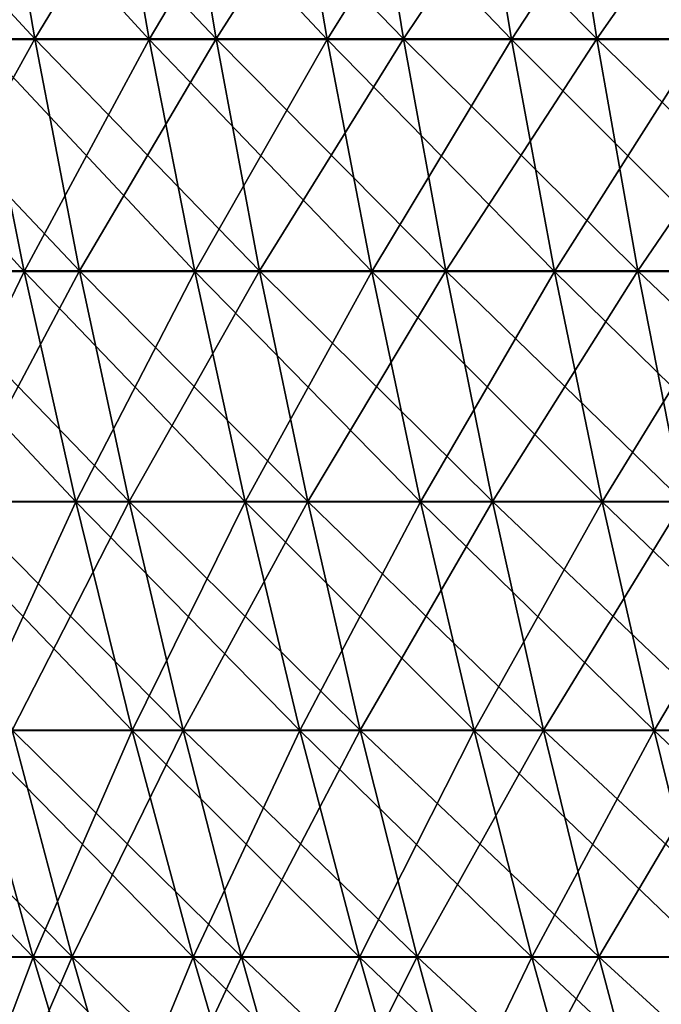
# Model space of a CAD drawing. Header units: millimetres. Extents: x -125 to 125, y -45 to 4025.
# Tile 379 of 656: x -92.5 to -83.73, y 3982.58 to 3996.05. Entities that reach past the tile are written whole.
import ezdxf

# ---------------------------------------------------------------- set-up
doc = ezdxf.new("R2010")
doc.units = ezdxf.units.MM
doc.header["$LTSCALE"] = 6.999206
for name, color, linetype in [('21', 7, 'CONTINUOUS'), ('22', 7, 'CONTINUOUS'), ('23', 7, 'CONTINUOUS'), ('24', 7, 'CONTINUOUS')]:
    doc.layers.add(name, color=color, linetype=linetype)

msp = doc.modelspace()

# ---------------------------------------------------------------- linework, layer by layer
at = {"layer": '21', "color": 7, "linetype": 'CONTINUOUS'}
for points in [[(-94.688, 3995.788, 76.195), (-92.297, 3995.788, 79.075), (-95.252, 3998.983, 76.649), (-94.688, 3995.788, 76.195)], [(-95.252, 3998.983, 76.649), (-92.297, 3995.788, 79.075), (-92.847, 3998.983, 79.546), (-95.252, 3998.983, 76.649)], [(-92.297, 3995.788, 79.075), (-89.818, 3995.788, 81.88), (-92.847, 3998.983, 79.546), (-92.297, 3995.788, 79.075)], [(-92.847, 3998.983, 79.546), (-89.818, 3995.788, 81.88), (-90.353, 3998.983, 82.368), (-92.847, 3998.983, 79.546)], [(-89.818, 3995.788, 81.88), (-87.254, 3995.788, 84.607), (-90.353, 3998.983, 82.368), (-89.818, 3995.788, 81.88)], [(-90.353, 3998.983, 82.368), (-87.254, 3995.788, 84.607), (-87.774, 3998.983, 85.111), (-90.353, 3998.983, 82.368)], [(-87.254, 3995.788, 84.607), (-84.607, 3995.788, 87.254), (-87.774, 3998.983, 85.111), (-87.254, 3995.788, 84.607)], [(-87.774, 3998.983, 85.111), (-84.607, 3995.788, 87.254), (-85.111, 3998.983, 87.774), (-87.774, 3998.983, 85.111)], [(-84.607, 3995.788, 87.254), (-81.88, 3995.788, 89.818), (-85.111, 3998.983, 87.774), (-84.607, 3995.788, 87.254)], [(-85.111, 3998.983, 87.774), (-81.88, 3995.788, 89.818), (-82.368, 3998.983, 90.353), (-85.111, 3998.983, 87.774)], [(-94.059, 3992.612, 75.689), (-91.684, 3992.612, 78.55), (-94.688, 3995.788, 76.195), (-94.059, 3992.612, 75.689)], [(-94.688, 3995.788, 76.195), (-91.684, 3992.612, 78.55), (-92.297, 3995.788, 79.075), (-94.688, 3995.788, 76.195)], [(-91.684, 3992.612, 78.55), (-89.221, 3992.612, 81.336), (-92.297, 3995.788, 79.075), (-91.684, 3992.612, 78.55)], [(-92.297, 3995.788, 79.075), (-89.221, 3992.612, 81.336), (-89.818, 3995.788, 81.88), (-92.297, 3995.788, 79.075)], [(-89.221, 3992.612, 81.336), (-86.674, 3992.612, 84.045), (-89.818, 3995.788, 81.88), (-89.221, 3992.612, 81.336)], [(-89.818, 3995.788, 81.88), (-86.674, 3992.612, 84.045), (-87.254, 3995.788, 84.607), (-89.818, 3995.788, 81.88)], [(-86.674, 3992.612, 84.045), (-84.045, 3992.612, 86.674), (-87.254, 3995.788, 84.607), (-86.674, 3992.612, 84.045)], [(-87.254, 3995.788, 84.607), (-84.045, 3992.612, 86.674), (-84.607, 3995.788, 87.254), (-87.254, 3995.788, 84.607)], [(-84.045, 3992.612, 86.674), (-81.336, 3992.612, 89.221), (-84.607, 3995.788, 87.254), (-84.045, 3992.612, 86.674)], [(-84.607, 3995.788, 87.254), (-81.336, 3992.612, 89.221), (-81.88, 3995.788, 89.818), (-84.607, 3995.788, 87.254)], [(-93.366, 3989.459, 75.131), (-91.008, 3989.459, 77.971), (-94.059, 3992.612, 75.689), (-93.366, 3989.459, 75.131)], [(-94.059, 3992.612, 75.689), (-91.008, 3989.459, 77.971), (-91.684, 3992.612, 78.55), (-94.059, 3992.612, 75.689)], [(-91.008, 3989.459, 77.971), (-88.563, 3989.459, 80.736), (-91.684, 3992.612, 78.55), (-91.008, 3989.459, 77.971)], [(-91.684, 3992.612, 78.55), (-88.563, 3989.459, 80.736), (-89.221, 3992.612, 81.336), (-91.684, 3992.612, 78.55)], [(-88.563, 3989.459, 80.736), (-86.035, 3989.459, 83.425), (-89.221, 3992.612, 81.336), (-88.563, 3989.459, 80.736)], [(-89.221, 3992.612, 81.336), (-86.035, 3989.459, 83.425), (-86.674, 3992.612, 84.045), (-89.221, 3992.612, 81.336)], [(-86.035, 3989.459, 83.425), (-83.425, 3989.459, 86.035), (-86.674, 3992.612, 84.045), (-86.035, 3989.459, 83.425)], [(-86.674, 3992.612, 84.045), (-83.425, 3989.459, 86.035), (-84.045, 3992.612, 86.674), (-86.674, 3992.612, 84.045)], [(-83.425, 3989.459, 86.035), (-80.736, 3989.459, 88.563), (-84.045, 3992.612, 86.674), (-83.425, 3989.459, 86.035)], [(-84.045, 3992.612, 86.674), (-80.736, 3989.459, 88.563), (-81.336, 3992.612, 89.221), (-84.045, 3992.612, 86.674)], [(-92.608, 3986.33, 74.521), (-90.269, 3986.33, 77.338), (-93.366, 3989.459, 75.131), (-92.608, 3986.33, 74.521)], [(-93.366, 3989.459, 75.131), (-90.269, 3986.33, 77.338), (-91.008, 3989.459, 77.971), (-93.366, 3989.459, 75.131)], [(-90.269, 3986.33, 77.338), (-87.845, 3986.33, 80.081), (-91.008, 3989.459, 77.971), (-90.269, 3986.33, 77.338)], [(-91.008, 3989.459, 77.971), (-87.845, 3986.33, 80.081), (-88.563, 3989.459, 80.736), (-91.008, 3989.459, 77.971)], [(-87.845, 3986.33, 80.081), (-85.337, 3986.33, 82.748), (-88.563, 3989.459, 80.736), (-87.845, 3986.33, 80.081)], [(-88.563, 3989.459, 80.736), (-85.337, 3986.33, 82.748), (-86.035, 3989.459, 83.425), (-88.563, 3989.459, 80.736)], [(-85.337, 3986.33, 82.748), (-82.748, 3986.33, 85.337), (-86.035, 3989.459, 83.425), (-85.337, 3986.33, 82.748)], [(-86.035, 3989.459, 83.425), (-82.748, 3986.33, 85.337), (-83.425, 3989.459, 86.035), (-86.035, 3989.459, 83.425)], [(-94.018, 3983.228, 70.999), (-91.787, 3983.228, 73.86), (-94.859, 3986.33, 71.634), (-94.018, 3983.228, 70.999)], [(-94.859, 3986.33, 71.634), (-91.787, 3983.228, 73.86), (-92.608, 3986.33, 74.521), (-94.859, 3986.33, 71.634)], [(-91.787, 3983.228, 73.86), (-89.468, 3983.228, 76.652), (-92.608, 3986.33, 74.521), (-91.787, 3983.228, 73.86)], [(-92.608, 3986.33, 74.521), (-89.468, 3983.228, 76.652), (-90.269, 3986.33, 77.338), (-92.608, 3986.33, 74.521)], [(-89.468, 3983.228, 76.652), (-87.066, 3983.228, 79.371), (-90.269, 3986.33, 77.338), (-89.468, 3983.228, 76.652)], [(-90.269, 3986.33, 77.338), (-87.066, 3983.228, 79.371), (-87.845, 3986.33, 80.081), (-90.269, 3986.33, 77.338)], [(-87.066, 3983.228, 79.371), (-84.58, 3983.228, 82.014), (-87.845, 3986.33, 80.081), (-87.066, 3983.228, 79.371)], [(-87.845, 3986.33, 80.081), (-84.58, 3983.228, 82.014), (-85.337, 3986.33, 82.748), (-87.845, 3986.33, 80.081)], [(-84.58, 3983.228, 82.014), (-82.014, 3983.228, 84.58), (-85.337, 3986.33, 82.748), (-84.58, 3983.228, 82.014)], [(-85.337, 3986.33, 82.748), (-82.014, 3983.228, 84.58), (-82.748, 3986.33, 85.337), (-85.337, 3986.33, 82.748)], [(-93.112, 3980.155, 70.315), (-90.902, 3980.155, 73.149), (-94.018, 3983.228, 70.999), (-93.112, 3980.155, 70.315)], [(-94.018, 3983.228, 70.999), (-90.902, 3980.155, 73.149), (-91.787, 3983.228, 73.86), (-94.018, 3983.228, 70.999)], [(-90.902, 3980.155, 73.149), (-88.606, 3980.155, 75.913), (-91.787, 3983.228, 73.86), (-90.902, 3980.155, 73.149)], [(-91.787, 3983.228, 73.86), (-88.606, 3980.155, 75.913), (-89.468, 3983.228, 76.652), (-91.787, 3983.228, 73.86)], [(-88.606, 3980.155, 75.913), (-86.227, 3980.155, 78.606), (-89.468, 3983.228, 76.652), (-88.606, 3980.155, 75.913)], [(-89.468, 3983.228, 76.652), (-86.227, 3980.155, 78.606), (-87.066, 3983.228, 79.371), (-89.468, 3983.228, 76.652)], [(-86.227, 3980.155, 78.606), (-83.765, 3980.155, 81.224), (-87.066, 3983.228, 79.371), (-86.227, 3980.155, 78.606)], [(-87.066, 3983.228, 79.371), (-83.765, 3980.155, 81.224), (-84.58, 3983.228, 82.014), (-87.066, 3983.228, 79.371)], [(-83.765, 3980.155, 81.224), (-81.224, 3980.155, 83.765), (-84.58, 3983.228, 82.014), (-83.765, 3980.155, 81.224)], [(-84.58, 3983.228, 82.014), (-81.224, 3980.155, 83.765), (-82.014, 3983.228, 84.58), (-84.58, 3983.228, 82.014)]]:
    msp.add_3dface(points, dxfattribs=at)
at = {"layer": '22', "color": 7, "linetype": 'CONTINUOUS'}
for points in [[(-92.297, 3995.788, -79.075), (-94.688, 3995.788, -76.195), (-92.847, 3998.983, -79.546), (-92.297, 3995.788, -79.075)], [(-90.353, 3998.983, -82.368), (-92.297, 3995.788, -79.075), (-92.847, 3998.983, -79.546), (-90.353, 3998.983, -82.368)], [(-89.818, 3995.788, -81.88), (-92.297, 3995.788, -79.075), (-90.353, 3998.983, -82.368), (-89.818, 3995.788, -81.88)], [(-87.774, 3998.983, -85.111), (-89.818, 3995.788, -81.88), (-90.353, 3998.983, -82.368), (-87.774, 3998.983, -85.111)], [(-87.254, 3995.788, -84.607), (-89.818, 3995.788, -81.88), (-87.774, 3998.983, -85.111), (-87.254, 3995.788, -84.607)], [(-85.111, 3998.983, -87.774), (-87.254, 3995.788, -84.607), (-87.774, 3998.983, -85.111), (-85.111, 3998.983, -87.774)], [(-84.607, 3995.788, -87.254), (-87.254, 3995.788, -84.607), (-85.111, 3998.983, -87.774), (-84.607, 3995.788, -87.254)], [(-82.368, 3998.983, -90.353), (-84.607, 3995.788, -87.254), (-85.111, 3998.983, -87.774), (-82.368, 3998.983, -90.353)], [(-81.88, 3995.788, -89.818), (-84.607, 3995.788, -87.254), (-82.368, 3998.983, -90.353), (-81.88, 3995.788, -89.818)], [(-92.297, 3995.788, -79.075), (-94.059, 3992.612, -75.689), (-94.688, 3995.788, -76.195), (-92.297, 3995.788, -79.075)], [(-91.684, 3992.612, -78.55), (-94.059, 3992.612, -75.689), (-92.297, 3995.788, -79.075), (-91.684, 3992.612, -78.55)], [(-89.818, 3995.788, -81.88), (-91.684, 3992.612, -78.55), (-92.297, 3995.788, -79.075), (-89.818, 3995.788, -81.88)], [(-89.221, 3992.612, -81.336), (-91.684, 3992.612, -78.55), (-89.818, 3995.788, -81.88), (-89.221, 3992.612, -81.336)], [(-87.254, 3995.788, -84.607), (-89.221, 3992.612, -81.336), (-89.818, 3995.788, -81.88), (-87.254, 3995.788, -84.607)], [(-86.674, 3992.612, -84.045), (-89.221, 3992.612, -81.336), (-87.254, 3995.788, -84.607), (-86.674, 3992.612, -84.045)], [(-84.607, 3995.788, -87.254), (-86.674, 3992.612, -84.045), (-87.254, 3995.788, -84.607), (-84.607, 3995.788, -87.254)], [(-84.045, 3992.612, -86.674), (-86.674, 3992.612, -84.045), (-84.607, 3995.788, -87.254), (-84.045, 3992.612, -86.674)], [(-81.88, 3995.788, -89.818), (-84.045, 3992.612, -86.674), (-84.607, 3995.788, -87.254), (-81.88, 3995.788, -89.818)], [(-81.336, 3992.612, -89.221), (-84.045, 3992.612, -86.674), (-81.88, 3995.788, -89.818), (-81.336, 3992.612, -89.221)], [(-91.684, 3992.612, -78.55), (-93.366, 3989.459, -75.131), (-94.059, 3992.612, -75.689), (-91.684, 3992.612, -78.55)], [(-91.008, 3989.459, -77.971), (-93.366, 3989.459, -75.131), (-91.684, 3992.612, -78.55), (-91.008, 3989.459, -77.971)], [(-89.221, 3992.612, -81.336), (-91.008, 3989.459, -77.971), (-91.684, 3992.612, -78.55), (-89.221, 3992.612, -81.336)], [(-88.563, 3989.459, -80.736), (-91.008, 3989.459, -77.971), (-89.221, 3992.612, -81.336), (-88.563, 3989.459, -80.736)], [(-86.674, 3992.612, -84.045), (-88.563, 3989.459, -80.736), (-89.221, 3992.612, -81.336), (-86.674, 3992.612, -84.045)], [(-86.035, 3989.459, -83.425), (-88.563, 3989.459, -80.736), (-86.674, 3992.612, -84.045), (-86.035, 3989.459, -83.425)], [(-84.045, 3992.612, -86.674), (-86.035, 3989.459, -83.425), (-86.674, 3992.612, -84.045), (-84.045, 3992.612, -86.674)], [(-83.425, 3989.459, -86.035), (-86.035, 3989.459, -83.425), (-84.045, 3992.612, -86.674), (-83.425, 3989.459, -86.035)], [(-81.336, 3992.612, -89.221), (-83.425, 3989.459, -86.035), (-84.045, 3992.612, -86.674), (-81.336, 3992.612, -89.221)], [(-91.008, 3989.459, -77.971), (-92.608, 3986.33, -74.521), (-93.366, 3989.459, -75.131), (-91.008, 3989.459, -77.971)], [(-90.269, 3986.33, -77.338), (-92.608, 3986.33, -74.521), (-91.008, 3989.459, -77.971), (-90.269, 3986.33, -77.338)], [(-88.563, 3989.459, -80.736), (-90.269, 3986.33, -77.338), (-91.008, 3989.459, -77.971), (-88.563, 3989.459, -80.736)], [(-87.845, 3986.33, -80.081), (-90.269, 3986.33, -77.338), (-88.563, 3989.459, -80.736), (-87.845, 3986.33, -80.081)], [(-86.035, 3989.459, -83.425), (-87.845, 3986.33, -80.081), (-88.563, 3989.459, -80.736), (-86.035, 3989.459, -83.425)], [(-85.337, 3986.33, -82.748), (-87.845, 3986.33, -80.081), (-86.035, 3989.459, -83.425), (-85.337, 3986.33, -82.748)], [(-83.425, 3989.459, -86.035), (-85.337, 3986.33, -82.748), (-86.035, 3989.459, -83.425), (-83.425, 3989.459, -86.035)], [(-82.748, 3986.33, -85.337), (-85.337, 3986.33, -82.748), (-83.425, 3989.459, -86.035), (-82.748, 3986.33, -85.337)], [(-91.787, 3983.228, -73.86), (-94.018, 3983.228, -70.999), (-92.608, 3986.33, -74.521), (-91.787, 3983.228, -73.86)], [(-90.269, 3986.33, -77.338), (-91.787, 3983.228, -73.86), (-92.608, 3986.33, -74.521), (-90.269, 3986.33, -77.338)], [(-89.468, 3983.228, -76.652), (-91.787, 3983.228, -73.86), (-90.269, 3986.33, -77.338), (-89.468, 3983.228, -76.652)], [(-87.845, 3986.33, -80.081), (-89.468, 3983.228, -76.652), (-90.269, 3986.33, -77.338), (-87.845, 3986.33, -80.081)], [(-87.066, 3983.228, -79.371), (-89.468, 3983.228, -76.652), (-87.845, 3986.33, -80.081), (-87.066, 3983.228, -79.371)], [(-85.337, 3986.33, -82.748), (-87.066, 3983.228, -79.371), (-87.845, 3986.33, -80.081), (-85.337, 3986.33, -82.748)], [(-84.58, 3983.228, -82.014), (-87.066, 3983.228, -79.371), (-85.337, 3986.33, -82.748), (-84.58, 3983.228, -82.014)], [(-82.748, 3986.33, -85.337), (-84.58, 3983.228, -82.014), (-85.337, 3986.33, -82.748), (-82.748, 3986.33, -85.337)], [(-82.014, 3983.228, -84.58), (-84.58, 3983.228, -82.014), (-82.748, 3986.33, -85.337), (-82.014, 3983.228, -84.58)], [(-91.787, 3983.228, -73.86), (-93.112, 3980.155, -70.315), (-94.018, 3983.228, -70.999), (-91.787, 3983.228, -73.86)], [(-90.902, 3980.155, -73.149), (-93.112, 3980.155, -70.315), (-91.787, 3983.228, -73.86), (-90.902, 3980.155, -73.149)], [(-89.468, 3983.228, -76.652), (-90.902, 3980.155, -73.149), (-91.787, 3983.228, -73.86), (-89.468, 3983.228, -76.652)], [(-88.606, 3980.155, -75.913), (-90.902, 3980.155, -73.149), (-89.468, 3983.228, -76.652), (-88.606, 3980.155, -75.913)], [(-87.066, 3983.228, -79.371), (-88.606, 3980.155, -75.913), (-89.468, 3983.228, -76.652), (-87.066, 3983.228, -79.371)], [(-86.227, 3980.155, -78.606), (-88.606, 3980.155, -75.913), (-87.066, 3983.228, -79.371), (-86.227, 3980.155, -78.606)], [(-84.58, 3983.228, -82.014), (-86.227, 3980.155, -78.606), (-87.066, 3983.228, -79.371), (-84.58, 3983.228, -82.014)], [(-83.765, 3980.155, -81.224), (-86.227, 3980.155, -78.606), (-84.58, 3983.228, -82.014), (-83.765, 3980.155, -81.224)], [(-82.014, 3983.228, -84.58), (-83.765, 3980.155, -81.224), (-84.58, 3983.228, -82.014), (-82.014, 3983.228, -84.58)], [(-81.224, 3980.155, -83.765), (-83.765, 3980.155, -81.224), (-82.014, 3983.228, -84.58), (-81.224, 3980.155, -83.765)]]:
    msp.add_3dface(points, dxfattribs=at)
at = {"layer": '23', "color": 7, "linetype": 'CONTINUOUS'}
for points in [[(-93.083, 3995.776, -74.904), (-90.732, 3995.776, -77.735), (-93.657, 3998.971, -75.365), (-93.083, 3995.776, -74.904)], [(-93.657, 3998.971, -75.365), (-90.732, 3995.776, -77.735), (-91.291, 3998.971, -78.214), (-93.657, 3998.971, -75.365)], [(-90.732, 3995.776, -77.735), (-88.295, 3995.776, -80.492), (-91.291, 3998.971, -78.214), (-90.732, 3995.776, -77.735)], [(-91.291, 3998.971, -78.214), (-88.295, 3995.776, -80.492), (-88.84, 3998.971, -80.988), (-91.291, 3998.971, -78.214)], [(-88.295, 3995.776, -80.492), (-85.775, 3995.776, -83.173), (-88.84, 3998.971, -80.988), (-88.295, 3995.776, -80.492)], [(-88.84, 3998.971, -80.988), (-85.775, 3995.776, -83.173), (-86.303, 3998.971, -83.685), (-88.84, 3998.971, -80.988)], [(-85.775, 3995.776, -83.173), (-83.173, 3995.776, -85.775), (-86.303, 3998.971, -83.685), (-85.775, 3995.776, -83.173)], [(-86.303, 3998.971, -83.685), (-83.173, 3995.776, -85.775), (-83.685, 3998.971, -86.303), (-86.303, 3998.971, -83.685)], [(-94.69, 3992.602, -71.507), (-92.443, 3992.602, -74.389), (-95.345, 3995.776, -72.002), (-94.69, 3992.602, -71.507)], [(-95.345, 3995.776, -72.002), (-92.443, 3992.602, -74.389), (-93.083, 3995.776, -74.904), (-95.345, 3995.776, -72.002)], [(-92.443, 3992.602, -74.389), (-90.108, 3992.602, -77.2), (-93.083, 3995.776, -74.904), (-92.443, 3992.602, -74.389)], [(-93.083, 3995.776, -74.904), (-90.108, 3992.602, -77.2), (-90.732, 3995.776, -77.735), (-93.083, 3995.776, -74.904)], [(-90.108, 3992.602, -77.2), (-87.688, 3992.602, -79.938), (-90.732, 3995.776, -77.735), (-90.108, 3992.602, -77.2)], [(-90.732, 3995.776, -77.735), (-87.688, 3992.602, -79.938), (-88.295, 3995.776, -80.492), (-90.732, 3995.776, -77.735)], [(-87.688, 3992.602, -79.938), (-85.185, 3992.602, -82.601), (-88.295, 3995.776, -80.492), (-87.688, 3992.602, -79.938)], [(-88.295, 3995.776, -80.492), (-85.185, 3992.602, -82.601), (-85.775, 3995.776, -83.173), (-88.295, 3995.776, -80.492)], [(-85.185, 3992.602, -82.601), (-82.601, 3992.602, -85.185), (-85.775, 3995.776, -83.173), (-85.185, 3992.602, -82.601)], [(-85.775, 3995.776, -83.173), (-82.601, 3992.602, -85.185), (-83.173, 3995.776, -85.775), (-85.775, 3995.776, -83.173)], [(-93.967, 3989.451, -70.961), (-91.737, 3989.451, -73.821), (-94.69, 3992.602, -71.507), (-93.967, 3989.451, -70.961)], [(-94.69, 3992.602, -71.507), (-91.737, 3989.451, -73.821), (-92.443, 3992.602, -74.389), (-94.69, 3992.602, -71.507)], [(-91.737, 3989.451, -73.821), (-89.421, 3989.451, -76.611), (-92.443, 3992.602, -74.389), (-91.737, 3989.451, -73.821)], [(-92.443, 3992.602, -74.389), (-89.421, 3989.451, -76.611), (-90.108, 3992.602, -77.2), (-92.443, 3992.602, -74.389)], [(-89.421, 3989.451, -76.611), (-87.019, 3989.451, -79.328), (-90.108, 3992.602, -77.2), (-89.421, 3989.451, -76.611)], [(-90.108, 3992.602, -77.2), (-87.019, 3989.451, -79.328), (-87.688, 3992.602, -79.938), (-90.108, 3992.602, -77.2)], [(-87.019, 3989.451, -79.328), (-84.535, 3989.451, -81.97), (-87.688, 3992.602, -79.938), (-87.019, 3989.451, -79.328)], [(-87.688, 3992.602, -79.938), (-84.535, 3989.451, -81.97), (-85.185, 3992.602, -82.601), (-87.688, 3992.602, -79.938)], [(-84.535, 3989.451, -81.97), (-81.97, 3989.451, -84.535), (-85.185, 3992.602, -82.601), (-84.535, 3989.451, -81.97)], [(-85.185, 3992.602, -82.601), (-81.97, 3989.451, -84.535), (-82.601, 3992.602, -85.185), (-85.185, 3992.602, -82.601)], [(-93.178, 3986.325, -70.365), (-90.967, 3986.325, -73.201), (-93.967, 3989.451, -70.961), (-93.178, 3986.325, -70.365)], [(-93.967, 3989.451, -70.961), (-90.967, 3986.325, -73.201), (-91.737, 3989.451, -73.821), (-93.967, 3989.451, -70.961)], [(-90.967, 3986.325, -73.201), (-88.669, 3986.325, -75.967), (-91.737, 3989.451, -73.821), (-90.967, 3986.325, -73.201)], [(-91.737, 3989.451, -73.821), (-88.669, 3986.325, -75.967), (-89.421, 3989.451, -76.611), (-91.737, 3989.451, -73.821)], [(-88.669, 3986.325, -75.967), (-86.288, 3986.325, -78.662), (-89.421, 3989.451, -76.611), (-88.669, 3986.325, -75.967)], [(-89.421, 3989.451, -76.611), (-86.288, 3986.325, -78.662), (-87.019, 3989.451, -79.328), (-89.421, 3989.451, -76.611)], [(-86.288, 3986.325, -78.662), (-83.824, 3986.325, -81.282), (-87.019, 3989.451, -79.328), (-86.288, 3986.325, -78.662)], [(-87.019, 3989.451, -79.328), (-83.824, 3986.325, -81.282), (-84.535, 3989.451, -81.97), (-87.019, 3989.451, -79.328)], [(-83.824, 3986.325, -81.282), (-81.282, 3986.325, -83.824), (-84.535, 3989.451, -81.97), (-83.824, 3986.325, -81.282)], [(-84.535, 3989.451, -81.97), (-81.282, 3986.325, -83.824), (-81.97, 3989.451, -84.535), (-84.535, 3989.451, -81.97)], [(-94.425, 3983.227, -66.842), (-92.322, 3983.227, -69.718), (-95.3, 3986.325, -67.462), (-94.425, 3983.227, -66.842)], [(-95.3, 3986.325, -67.462), (-92.322, 3983.227, -69.718), (-93.178, 3986.325, -70.365), (-95.3, 3986.325, -67.462)], [(-92.322, 3983.227, -69.718), (-90.131, 3983.227, -72.528), (-93.178, 3986.325, -70.365), (-92.322, 3983.227, -69.718)], [(-93.178, 3986.325, -70.365), (-90.131, 3983.227, -72.528), (-90.967, 3986.325, -73.201), (-93.178, 3986.325, -70.365)], [(-90.131, 3983.227, -72.528), (-87.855, 3983.227, -75.27), (-90.967, 3986.325, -73.201), (-90.131, 3983.227, -72.528)], [(-90.967, 3986.325, -73.201), (-87.855, 3983.227, -75.27), (-88.669, 3986.325, -75.967), (-90.967, 3986.325, -73.201)], [(-87.855, 3983.227, -75.27), (-85.495, 3983.227, -77.939), (-88.669, 3986.325, -75.967), (-87.855, 3983.227, -75.27)], [(-88.669, 3986.325, -75.967), (-85.495, 3983.227, -77.939), (-86.288, 3986.325, -78.662), (-88.669, 3986.325, -75.967)], [(-85.495, 3983.227, -77.939), (-83.055, 3983.227, -80.535), (-86.288, 3986.325, -78.662), (-85.495, 3983.227, -77.939)], [(-86.288, 3986.325, -78.662), (-83.055, 3983.227, -80.535), (-83.824, 3986.325, -81.282), (-86.288, 3986.325, -78.662)], [(-83.055, 3983.227, -80.535), (-80.535, 3983.227, -83.055), (-83.824, 3986.325, -81.282), (-83.055, 3983.227, -80.535)], [(-83.824, 3986.325, -81.282), (-80.535, 3983.227, -83.055), (-81.282, 3986.325, -83.824), (-83.824, 3986.325, -81.282)], [(-93.483, 3980.158, -66.175), (-91.401, 3980.158, -69.023), (-94.425, 3983.227, -66.842), (-93.483, 3980.158, -66.175)], [(-94.425, 3983.227, -66.842), (-91.401, 3980.158, -69.023), (-92.322, 3983.227, -69.718), (-94.425, 3983.227, -66.842)], [(-91.401, 3980.158, -69.023), (-89.232, 3980.158, -71.805), (-92.322, 3983.227, -69.718), (-91.401, 3980.158, -69.023)], [(-92.322, 3983.227, -69.718), (-89.232, 3980.158, -71.805), (-90.131, 3983.227, -72.528), (-92.322, 3983.227, -69.718)], [(-89.232, 3980.158, -71.805), (-86.978, 3980.158, -74.518), (-90.131, 3983.227, -72.528), (-89.232, 3980.158, -71.805)], [(-90.131, 3983.227, -72.528), (-86.978, 3980.158, -74.518), (-87.855, 3983.227, -75.27), (-90.131, 3983.227, -72.528)], [(-86.978, 3980.158, -74.518), (-84.642, 3980.158, -77.162), (-87.855, 3983.227, -75.27), (-86.978, 3980.158, -74.518)], [(-87.855, 3983.227, -75.27), (-84.642, 3980.158, -77.162), (-85.495, 3983.227, -77.939), (-87.855, 3983.227, -75.27)], [(-84.642, 3980.158, -77.162), (-82.226, 3980.158, -79.731), (-85.495, 3983.227, -77.939), (-84.642, 3980.158, -77.162)], [(-85.495, 3983.227, -77.939), (-82.226, 3980.158, -79.731), (-83.055, 3983.227, -80.535), (-85.495, 3983.227, -77.939)]]:
    msp.add_3dface(points, dxfattribs=at)
at = {"layer": '24', "color": 7, "linetype": 'CONTINUOUS'}
for points in [[(-91.291, 3998.971, 78.214), (-93.083, 3995.776, 74.904), (-93.657, 3998.971, 75.365), (-91.291, 3998.971, 78.214)], [(-90.732, 3995.776, 77.735), (-93.083, 3995.776, 74.904), (-91.291, 3998.971, 78.214), (-90.732, 3995.776, 77.735)], [(-88.84, 3998.971, 80.988), (-90.732, 3995.776, 77.735), (-91.291, 3998.971, 78.214), (-88.84, 3998.971, 80.988)], [(-88.295, 3995.776, 80.492), (-90.732, 3995.776, 77.735), (-88.84, 3998.971, 80.988), (-88.295, 3995.776, 80.492)], [(-86.303, 3998.971, 83.685), (-88.295, 3995.776, 80.492), (-88.84, 3998.971, 80.988), (-86.303, 3998.971, 83.685)], [(-85.775, 3995.776, 83.173), (-88.295, 3995.776, 80.492), (-86.303, 3998.971, 83.685), (-85.775, 3995.776, 83.173)], [(-83.685, 3998.971, 86.303), (-85.775, 3995.776, 83.173), (-86.303, 3998.971, 83.685), (-83.685, 3998.971, 86.303)], [(-83.173, 3995.776, 85.775), (-85.775, 3995.776, 83.173), (-83.685, 3998.971, 86.303), (-83.173, 3995.776, 85.775)], [(-92.443, 3992.602, 74.389), (-94.69, 3992.602, 71.507), (-93.083, 3995.776, 74.904), (-92.443, 3992.602, 74.389)], [(-90.732, 3995.776, 77.735), (-92.443, 3992.602, 74.389), (-93.083, 3995.776, 74.904), (-90.732, 3995.776, 77.735)], [(-90.108, 3992.602, 77.2), (-92.443, 3992.602, 74.389), (-90.732, 3995.776, 77.735), (-90.108, 3992.602, 77.2)], [(-88.295, 3995.776, 80.492), (-90.108, 3992.602, 77.2), (-90.732, 3995.776, 77.735), (-88.295, 3995.776, 80.492)], [(-87.688, 3992.602, 79.938), (-90.108, 3992.602, 77.2), (-88.295, 3995.776, 80.492), (-87.688, 3992.602, 79.938)], [(-85.775, 3995.776, 83.173), (-87.688, 3992.602, 79.938), (-88.295, 3995.776, 80.492), (-85.775, 3995.776, 83.173)], [(-85.185, 3992.602, 82.601), (-87.688, 3992.602, 79.938), (-85.775, 3995.776, 83.173), (-85.185, 3992.602, 82.601)], [(-83.173, 3995.776, 85.775), (-85.185, 3992.602, 82.601), (-85.775, 3995.776, 83.173), (-83.173, 3995.776, 85.775)], [(-82.601, 3992.602, 85.185), (-85.185, 3992.602, 82.601), (-83.173, 3995.776, 85.775), (-82.601, 3992.602, 85.185)], [(-92.443, 3992.602, 74.389), (-93.967, 3989.451, 70.961), (-94.69, 3992.602, 71.507), (-92.443, 3992.602, 74.389)], [(-91.737, 3989.451, 73.821), (-93.967, 3989.451, 70.961), (-92.443, 3992.602, 74.389), (-91.737, 3989.451, 73.821)], [(-90.108, 3992.602, 77.2), (-91.737, 3989.451, 73.821), (-92.443, 3992.602, 74.389), (-90.108, 3992.602, 77.2)], [(-89.421, 3989.451, 76.611), (-91.737, 3989.451, 73.821), (-90.108, 3992.602, 77.2), (-89.421, 3989.451, 76.611)], [(-87.688, 3992.602, 79.938), (-89.421, 3989.451, 76.611), (-90.108, 3992.602, 77.2), (-87.688, 3992.602, 79.938)], [(-87.019, 3989.451, 79.328), (-89.421, 3989.451, 76.611), (-87.688, 3992.602, 79.938), (-87.019, 3989.451, 79.328)], [(-85.185, 3992.602, 82.601), (-87.019, 3989.451, 79.328), (-87.688, 3992.602, 79.938), (-85.185, 3992.602, 82.601)], [(-84.535, 3989.451, 81.97), (-87.019, 3989.451, 79.328), (-85.185, 3992.602, 82.601), (-84.535, 3989.451, 81.97)], [(-82.601, 3992.602, 85.185), (-84.535, 3989.451, 81.97), (-85.185, 3992.602, 82.601), (-82.601, 3992.602, 85.185)], [(-81.97, 3989.451, 84.535), (-84.535, 3989.451, 81.97), (-82.601, 3992.602, 85.185), (-81.97, 3989.451, 84.535)], [(-91.737, 3989.451, 73.821), (-93.178, 3986.325, 70.365), (-93.967, 3989.451, 70.961), (-91.737, 3989.451, 73.821)], [(-90.967, 3986.325, 73.201), (-93.178, 3986.325, 70.365), (-91.737, 3989.451, 73.821), (-90.967, 3986.325, 73.201)], [(-89.421, 3989.451, 76.611), (-90.967, 3986.325, 73.201), (-91.737, 3989.451, 73.821), (-89.421, 3989.451, 76.611)], [(-88.669, 3986.325, 75.967), (-90.967, 3986.325, 73.201), (-89.421, 3989.451, 76.611), (-88.669, 3986.325, 75.967)], [(-87.019, 3989.451, 79.328), (-88.669, 3986.325, 75.967), (-89.421, 3989.451, 76.611), (-87.019, 3989.451, 79.328)], [(-86.288, 3986.325, 78.662), (-88.669, 3986.325, 75.967), (-87.019, 3989.451, 79.328), (-86.288, 3986.325, 78.662)], [(-84.535, 3989.451, 81.97), (-86.288, 3986.325, 78.662), (-87.019, 3989.451, 79.328), (-84.535, 3989.451, 81.97)], [(-83.824, 3986.325, 81.282), (-86.288, 3986.325, 78.662), (-84.535, 3989.451, 81.97), (-83.824, 3986.325, 81.282)], [(-81.97, 3989.451, 84.535), (-83.824, 3986.325, 81.282), (-84.535, 3989.451, 81.97), (-81.97, 3989.451, 84.535)], [(-81.282, 3986.325, 83.824), (-83.824, 3986.325, 81.282), (-81.97, 3989.451, 84.535), (-81.282, 3986.325, 83.824)], [(-92.322, 3983.227, 69.718), (-94.425, 3983.227, 66.842), (-93.178, 3986.325, 70.365), (-92.322, 3983.227, 69.718)], [(-90.967, 3986.325, 73.201), (-92.322, 3983.227, 69.718), (-93.178, 3986.325, 70.365), (-90.967, 3986.325, 73.201)], [(-90.131, 3983.227, 72.528), (-92.322, 3983.227, 69.718), (-90.967, 3986.325, 73.201), (-90.131, 3983.227, 72.528)], [(-88.669, 3986.325, 75.967), (-90.131, 3983.227, 72.528), (-90.967, 3986.325, 73.201), (-88.669, 3986.325, 75.967)], [(-87.855, 3983.227, 75.27), (-90.131, 3983.227, 72.528), (-88.669, 3986.325, 75.967), (-87.855, 3983.227, 75.27)], [(-86.288, 3986.325, 78.662), (-87.855, 3983.227, 75.27), (-88.669, 3986.325, 75.967), (-86.288, 3986.325, 78.662)], [(-85.495, 3983.227, 77.939), (-87.855, 3983.227, 75.27), (-86.288, 3986.325, 78.662), (-85.495, 3983.227, 77.939)], [(-83.824, 3986.325, 81.282), (-85.495, 3983.227, 77.939), (-86.288, 3986.325, 78.662), (-83.824, 3986.325, 81.282)], [(-83.055, 3983.227, 80.535), (-85.495, 3983.227, 77.939), (-83.824, 3986.325, 81.282), (-83.055, 3983.227, 80.535)], [(-81.282, 3986.325, 83.824), (-83.055, 3983.227, 80.535), (-83.824, 3986.325, 81.282), (-81.282, 3986.325, 83.824)], [(-92.322, 3983.227, 69.718), (-93.483, 3980.158, 66.175), (-94.425, 3983.227, 66.842), (-92.322, 3983.227, 69.718)], [(-91.401, 3980.158, 69.023), (-93.483, 3980.158, 66.175), (-92.322, 3983.227, 69.718), (-91.401, 3980.158, 69.023)], [(-90.131, 3983.227, 72.528), (-91.401, 3980.158, 69.023), (-92.322, 3983.227, 69.718), (-90.131, 3983.227, 72.528)], [(-89.232, 3980.158, 71.805), (-91.401, 3980.158, 69.023), (-90.131, 3983.227, 72.528), (-89.232, 3980.158, 71.805)], [(-87.855, 3983.227, 75.27), (-89.232, 3980.158, 71.805), (-90.131, 3983.227, 72.528), (-87.855, 3983.227, 75.27)], [(-86.978, 3980.158, 74.518), (-89.232, 3980.158, 71.805), (-87.855, 3983.227, 75.27), (-86.978, 3980.158, 74.518)], [(-85.495, 3983.227, 77.939), (-86.978, 3980.158, 74.518), (-87.855, 3983.227, 75.27), (-85.495, 3983.227, 77.939)], [(-84.642, 3980.158, 77.162), (-86.978, 3980.158, 74.518), (-85.495, 3983.227, 77.939), (-84.642, 3980.158, 77.162)], [(-83.055, 3983.227, 80.535), (-84.642, 3980.158, 77.162), (-85.495, 3983.227, 77.939), (-83.055, 3983.227, 80.535)], [(-82.226, 3980.158, 79.731), (-84.642, 3980.158, 77.162), (-83.055, 3983.227, 80.535), (-82.226, 3980.158, 79.731)]]:
    msp.add_3dface(points, dxfattribs=at)

doc.saveas('drawing.dxf')
